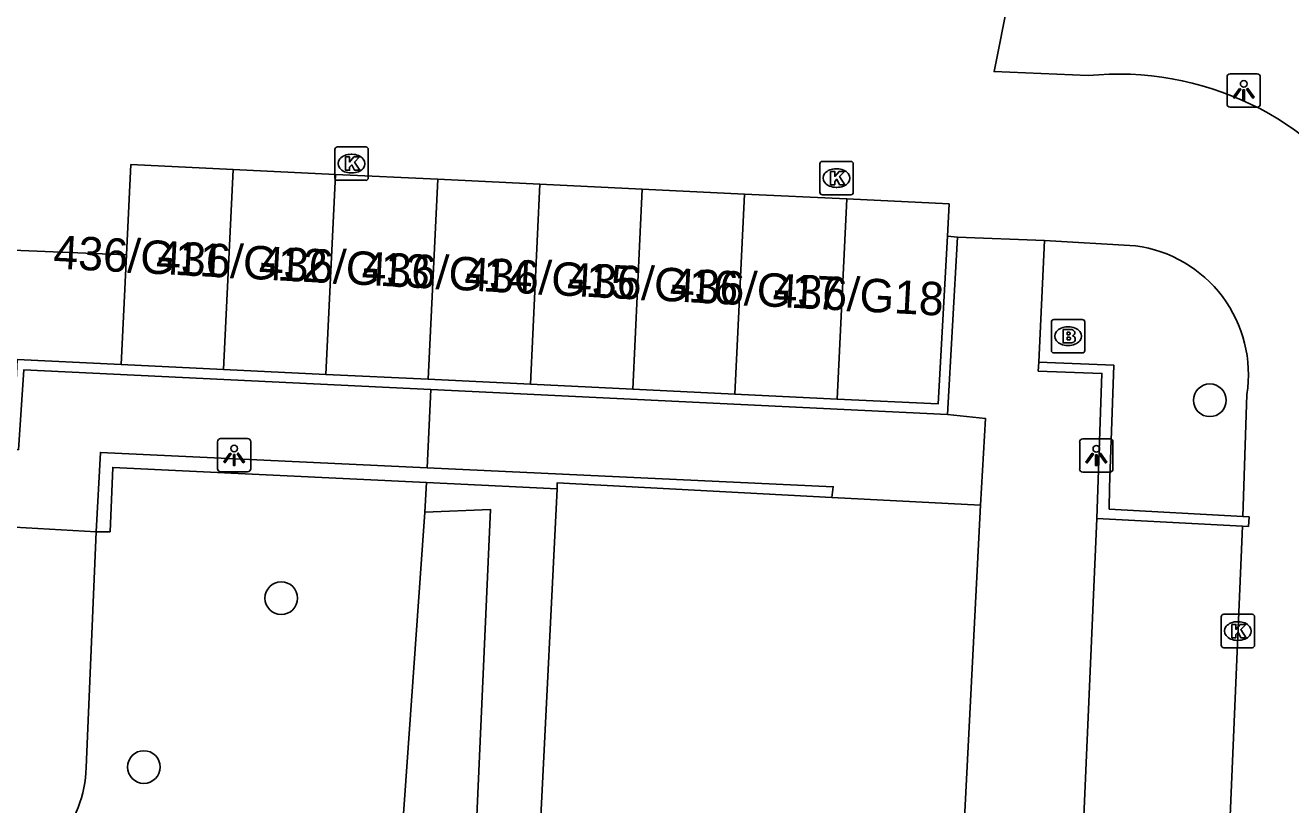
# Model space of a CAD drawing. Extents: x 162990 to 165007, y 383433 to 384336.
# Drawn here: x 164743.2 to 164781.14, y 384010.19 to 384033.54 of the extents above; entities that cross this region are included whole.
import ezdxf

# ---------------------------------------------------------------- set-up
doc = ezdxf.new("R2010")
doc.units = 0
for name, color, linetype in [('IMGEO_Boom', 7, 'Continuous'), ('IMGEO_Brandkraan', 7, 'Continuous'), ('IMGEO_Grasland_overig', 7, 'Continuous'), ('IMGEO_Kolk', 7, 'Continuous'), ('IMGEO_Lichtpunt', 7, 'Continuous'), ('IMGEO_Muur', 7, 'Continuous'), ('IMGEO_Pand', 7, 'Continuous'), ('IMGEO_Pand_nummerreeks', 7, 'Continuous'), ('IMGEO_Rijbaan_lokaal_open', 7, 'Continuous'), ('IMGEO_Voetpad_gesloten', 7, 'Continuous'), ('IMGEO_Voetpad_open', 7, 'Continuous')]:
    doc.layers.add(name, color=color, linetype=linetype)

msp = doc.modelspace()

# ---------------------------------------------------------------- linework, layer by layer
at = {"layer": 'IMGEO_Boom'}
for centre in [(164778.713, 384022.306), (164750.873, 384016.377), (164746.753, 384011.318)]:
    msp.add_circle(centre, 0.489, dxfattribs=at)
at = {"layer": 'IMGEO_Brandkraan'}
for p, q in [((164773.963, 384023.801), (164773.963, 384024.653)), ((164774.038, 384024.727), (164774.89, 384024.727)), ((164774.451, 384024.507), (164774.476, 384024.507)), ((164774.964, 384024.653), (164774.964, 384023.801)), ((164774.89, 384023.727), (164774.038, 384023.727)), ((164774.474, 384023.947), (164774.449, 384023.947))]:
    msp.add_line(p, q, dxfattribs=at)
for points in [[(164773.963, 384023.801), (164773.963, 384024.653)], [(164774.038, 384024.727), (164774.89, 384024.727)], [(164774.311, 384024.427), (164774.311, 384024.027), (164774.524, 384024.027)], [(164774.542, 384024.427), (164774.311, 384024.427)], [(164774.964, 384024.653), (164774.964, 384023.801)], [(164774.49, 384024.346), (164774.436, 384024.346), (164774.436, 384024.27)], [(164774.436, 384024.27), (164774.489, 384024.27)], [(164774.498, 384024.194), (164774.436, 384024.194), (164774.436, 384024.113)], [(164774.436, 384024.113), (164774.498, 384024.113)], [(164774.89, 384023.727), (164774.038, 384023.727)]]:
    msp.add_lwpolyline(points, dxfattribs=at)
for centre, radius, start, end in [((164774.04, 384024.651), 0.0765, 91.552, 178.448), ((164774.04, 384024.651), 0.0765, 91.552, 178.448), ((164774.546, 384024.282), 0.145, 59.4692, 91.5367), ((164774.571, 384024.329), 0.0922, 285.5137, 58.1501), ((164774.888, 384024.651), 0.0765, 1.552, 88.448), ((164774.888, 384024.651), 0.0765, 1.552, 88.448), ((164774.491, 384024.308), 0.0379, 267.8285, 90.9355), ((164774.499, 384024.153), 0.0404, 269.8759, 90.5077), ((164774.53, 384024.278), 0.251, 268.6676, 293.5347), ((164774.576, 384024.137), 0.105, 301.3115, 78.989), ((164774.04, 384023.803), 0.0765, 181.552, 268.448), ((164774.04, 384023.803), 0.0765, 181.552, 268.448), ((164774.888, 384023.803), 0.0765, 271.552, 358.448), ((164774.888, 384023.803), 0.0765, 271.552, 358.448)]:
    msp.add_arc(centre, radius, start, end, dxfattribs=at)
for centre, major_axis, ratio, start_param, end_param in [((164774.45, 384024.227), (-0.387, 0.002), 0.722429, 4.712389, 7.853982), ((164774.475, 384024.227), (-0.39, 0.002), 0.717154, 1.570796, 4.712389)]:
    msp.add_ellipse(centre, major_axis=major_axis, ratio=ratio, start_param=start_param, end_param=end_param, dxfattribs=at)
at = {"layer": 'IMGEO_Grasland_overig'}
for points in [[(164755.174, 384018.959), (164755.226, 384019.842)], [(164761.469, 383959.734), (164759.999, 383959.85), (164759.191, 383960.159), (164758.579, 383960.769), (164758.268, 383961.576), (164758.244, 383962.01), (164758.339, 383962.533), (164758.84, 383974.253), (164759.696, 383989.503), (164754.181, 383989.706), (164754.331, 383993.177), (164753.959, 383999.836), (164753.958, 384000), (164754.054, 384003.905), (164754.383, 384007.798), (164755.174, 384018.959)], [(164755.174, 384018.959), (164757.143, 384019.035), (164756.3, 383999.998), (164755.856, 383991.502), (164761.978, 383991.377), (164761.323, 383978.527), (164761.284, 383969.625), (164760.415, 383966.071), (164761.176, 383965.803), (164761.056, 383961.994), (164762.462, 383961.973)]]:
    msp.add_lwpolyline(points, dxfattribs=at)
at = {"layer": 'IMGEO_Kolk'}
for p, q in [((164752.479, 384028.971), (164752.479, 384029.823)), ((164752.554, 384029.897), (164753.406, 384029.897)), ((164753.48, 384029.823), (164753.48, 384028.971)), ((164752.967, 384029.677), (164752.992, 384029.677)), ((164767.021, 384028.539), (164767.021, 384029.391)), ((164767.096, 384029.465), (164767.948, 384029.465)), ((164768.022, 384029.391), (164768.022, 384028.539)), ((164752.99, 384029.117), (164752.965, 384029.117)), ((164767.509, 384029.245), (164767.534, 384029.245)), ((164753.406, 384028.897), (164752.554, 384028.897)), ((164767.532, 384028.685), (164767.507, 384028.685)), ((164767.948, 384028.465), (164767.096, 384028.465)), ((164779.053, 384014.967), (164779.053, 384015.819)), ((164779.128, 384015.893), (164779.98, 384015.893)), ((164780.054, 384015.819), (164780.054, 384014.967)), ((164779.541, 384015.673), (164779.566, 384015.673)), ((164779.564, 384015.113), (164779.539, 384015.113)), ((164779.98, 384014.893), (164779.128, 384014.893))]:
    msp.add_line(p, q, dxfattribs=at)
for points in [[(164752.479, 384028.971), (164752.479, 384029.823)], [(164752.554, 384029.897), (164753.406, 384029.897)], [(164753.48, 384029.823), (164753.48, 384028.971)], [(164752.8, 384029.597), (164752.923, 384029.597), (164752.923, 384029.446), (164753.053, 384029.597), (164753.217, 384029.597), (164753.071, 384029.446), (164753.224, 384029.197), (164753.072, 384029.197), (164752.987, 384029.361), (164752.923, 384029.294), (164752.923, 384029.197), (164752.8, 384029.197), (164752.8, 384029.597)], [(164767.021, 384028.539), (164767.021, 384029.391)], [(164767.096, 384029.465), (164767.948, 384029.465)], [(164768.022, 384029.391), (164768.022, 384028.539)], [(164767.342, 384029.165), (164767.465, 384029.165), (164767.465, 384029.014), (164767.595, 384029.165), (164767.759, 384029.165), (164767.613, 384029.014), (164767.766, 384028.765), (164767.614, 384028.765), (164767.529, 384028.929), (164767.465, 384028.862), (164767.465, 384028.765), (164767.342, 384028.765), (164767.342, 384029.165)], [(164753.406, 384028.897), (164752.554, 384028.897)], [(164767.948, 384028.465), (164767.096, 384028.465)], [(164779.053, 384014.967), (164779.053, 384015.819)], [(164779.128, 384015.893), (164779.98, 384015.893)], [(164780.054, 384015.819), (164780.054, 384014.967)], [(164779.374, 384015.593), (164779.497, 384015.593), (164779.497, 384015.442), (164779.627, 384015.593), (164779.791, 384015.593), (164779.645, 384015.442), (164779.798, 384015.193), (164779.646, 384015.193), (164779.561, 384015.357), (164779.497, 384015.29), (164779.497, 384015.193), (164779.374, 384015.193), (164779.374, 384015.593)], [(164779.98, 384014.893), (164779.128, 384014.893)]]:
    msp.add_lwpolyline(points, dxfattribs=at)
for centre, start, end in [((164752.556, 384029.821), 91.552, 178.448), ((164752.556, 384029.821), 91.552, 178.448), ((164753.404, 384029.821), 1.552, 88.448), ((164753.404, 384029.821), 1.552, 88.448), ((164767.098, 384029.389), 91.552, 178.448), ((164767.098, 384029.389), 91.552, 178.448), ((164767.946, 384029.389), 1.552, 88.448), ((164767.946, 384029.389), 1.552, 88.448), ((164752.556, 384028.973), 181.552, 268.448), ((164752.556, 384028.973), 181.552, 268.448), ((164753.404, 384028.973), 271.552, 358.448), ((164753.404, 384028.973), 271.552, 358.448), ((164767.098, 384028.541), 181.552, 268.448), ((164767.098, 384028.541), 181.552, 268.448), ((164767.946, 384028.541), 271.552, 358.448), ((164767.946, 384028.541), 271.552, 358.448), ((164779.13, 384015.817), 91.552, 178.448), ((164779.13, 384015.817), 91.552, 178.448), ((164779.978, 384015.817), 1.552, 88.448), ((164779.978, 384015.817), 1.552, 88.448), ((164779.13, 384014.969), 181.552, 268.448), ((164779.13, 384014.969), 181.552, 268.448), ((164779.978, 384014.969), 271.552, 358.448), ((164779.978, 384014.969), 271.552, 358.448)]:
    msp.add_arc(centre, 0.0765, start, end, dxfattribs=at)
for centre, major_axis, ratio, start_param, end_param in [((164752.966, 384029.397), (-0.387, 0.002), 0.722429, 4.712389, 7.853982), ((164752.991, 384029.397), (-0.39, 0.002), 0.717154, 1.570796, 4.712389), ((164767.508, 384028.965), (-0.387, 0.002), 0.722429, 4.712389, 7.853982), ((164767.533, 384028.965), (-0.39, 0.002), 0.717154, 1.570796, 4.712389), ((164779.54, 384015.393), (-0.387, 0.002), 0.722429, 4.712389, 7.853982), ((164779.565, 384015.393), (-0.39, 0.002), 0.717154, 1.570796, 4.712389)]:
    msp.add_ellipse(centre, major_axis=major_axis, ratio=ratio, start_param=start_param, end_param=end_param, dxfattribs=at)
at = {"layer": 'IMGEO_Lichtpunt'}
for p, q in [((164779.23, 384031.989), (164779.23, 384031.182)), ((164779.23, 384031.989), (164779.23, 384031.182)), ((164780.132, 384032.084), (164779.324, 384032.084)), ((164780.132, 384032.084), (164779.324, 384032.084)), ((164780.226, 384031.182), (164780.226, 384031.989)), ((164780.226, 384031.182), (164780.226, 384031.989)), ((164779.324, 384031.088), (164780.132, 384031.088)), ((164779.324, 384031.088), (164780.132, 384031.088)), ((164748.96, 384021.062), (164748.96, 384020.255)), ((164748.96, 384021.062), (164748.96, 384020.255)), ((164749.862, 384021.157), (164749.054, 384021.157)), ((164749.862, 384021.157), (164749.054, 384021.157)), ((164749.956, 384020.255), (164749.956, 384021.062)), ((164749.956, 384020.255), (164749.956, 384021.062)), ((164774.811, 384021.056), (164774.811, 384020.249)), ((164774.811, 384021.056), (164774.811, 384020.249)), ((164775.713, 384021.151), (164774.905, 384021.151)), ((164775.713, 384021.151), (164774.905, 384021.151)), ((164775.807, 384020.249), (164775.807, 384021.056)), ((164775.807, 384020.249), (164775.807, 384021.056)), ((164749.054, 384020.161), (164749.862, 384020.161)), ((164749.054, 384020.161), (164749.862, 384020.161)), ((164774.905, 384020.155), (164775.713, 384020.155)), ((164774.905, 384020.155), (164775.713, 384020.155))]:
    msp.add_line(p, q, dxfattribs=at)
for points in [[(164779.604, 384031.653), (164779.643, 384031.625), (164779.455, 384031.363), (164779.417, 384031.39), (164779.604, 384031.653)], [(164779.816, 384031.625), (164779.854, 384031.652), (164780.041, 384031.39), (164780.002, 384031.362), (164779.816, 384031.625)], [(164779.706, 384031.605), (164779.753, 384031.605), (164779.753, 384031.283), (164779.706, 384031.283), (164779.706, 384031.605)], [(164749.334, 384020.726), (164749.373, 384020.698), (164749.185, 384020.436), (164749.147, 384020.463), (164749.334, 384020.726)], [(164749.436, 384020.678), (164749.483, 384020.678), (164749.483, 384020.356), (164749.436, 384020.356), (164749.436, 384020.678)], [(164749.546, 384020.698), (164749.584, 384020.725), (164749.771, 384020.463), (164749.732, 384020.435), (164749.546, 384020.698)], [(164775.185, 384020.72), (164775.224, 384020.692), (164775.036, 384020.43), (164774.998, 384020.457), (164775.185, 384020.72)], [(164775.287, 384020.672), (164775.334, 384020.672), (164775.334, 384020.35), (164775.287, 384020.35), (164775.287, 384020.672)], [(164775.397, 384020.692), (164775.435, 384020.719), (164775.622, 384020.457), (164775.583, 384020.429), (164775.397, 384020.692)]]:
    msp.add_lwpolyline(points, dxfattribs=at)
for centre in [(164779.729, 384031.787), (164749.459, 384020.86), (164775.31, 384020.854)]:
    msp.add_circle(centre, 0.0994, dxfattribs=at)
for centre, start, end in [((164779.324, 384031.989), 90, 180), ((164779.324, 384031.989), 90, 180), ((164780.132, 384031.989), 0, 90), ((164780.132, 384031.989), 0, 90), ((164779.324, 384031.182), 180, 270), ((164779.324, 384031.182), 180, 270), ((164780.132, 384031.182), 270, 0), ((164780.132, 384031.182), 270, 360), ((164749.054, 384021.062), 90, 180), ((164749.054, 384021.062), 90, 180), ((164749.862, 384021.062), 0, 90), ((164749.862, 384021.062), 0, 90), ((164774.905, 384021.056), 90, 180), ((164774.905, 384021.056), 90, 180), ((164775.713, 384021.056), 0, 90), ((164775.713, 384021.056), 0, 90), ((164749.054, 384020.255), 180, 270), ((164749.054, 384020.255), 180, 270), ((164749.862, 384020.255), 270, 0), ((164749.862, 384020.255), 270, 360), ((164774.905, 384020.249), 180, 270), ((164774.905, 384020.249), 180, 270), ((164775.713, 384020.249), 270, 0), ((164775.713, 384020.249), 270, 360)]:
    msp.add_arc(centre, 0.0946, start, end, dxfattribs=at)
at = {"layer": 'IMGEO_Muur'}
for points in [[(164770.843, 384027.219), (164771.143, 384027.195)], [(164771.143, 384027.195), (164770.849, 384021.885)], [(164775.324, 384018.76), (164775.477, 384023.111), (164773.569, 384023.183), (164773.582, 384023.45)], [(164773.582, 384023.45), (164775.831, 384023.363), (164775.709, 384019.697), (164775.695, 384019.048), (164779.698, 384018.825)], [(164755.357, 384022.63), (164743.154, 384023.216), (164742.991, 384020.825), (164742.829, 384020.831)], [(164770.849, 384021.885), (164755.357, 384022.63)], [(164745.326, 384018.366), (164745.452, 384020.745), (164755.248, 384020.287)], [(164755.226, 384019.842), (164745.821, 384020.295), (164745.74, 384018.365), (164745.326, 384018.366)], [(164755.248, 384020.287), (164767.42, 384019.718), (164767.375, 384019.398)], [(164759.14, 384019.653), (164755.226, 384019.842)], [(164779.688, 384018.534), (164775.324, 384018.76)], [(164779.698, 384018.825), (164779.891, 384018.814), (164779.869, 384018.525), (164779.688, 384018.534)]]:
    msp.add_lwpolyline(points, dxfattribs=at)
at = {"layer": 'IMGEO_Pand'}
for points in [[(164746.234, 384026.665), (164746.364, 384029.371), (164749.431, 384029.223)], [(164749.142, 384023.23), (164749.431, 384029.223)], [(164749.431, 384029.223), (164752.497, 384029.076)], [(164752.209, 384023.082), (164752.497, 384029.076)], [(164752.497, 384029.076), (164755.564, 384028.928)], [(164755.564, 384028.928), (164755.275, 384022.935)], [(164755.564, 384028.928), (164758.63, 384028.78)], [(164758.63, 384028.78), (164758.342, 384022.787)], [(164758.63, 384028.78), (164761.697, 384028.633)], [(164761.697, 384028.633), (164761.409, 384022.639)], [(164761.697, 384028.633), (164764.764, 384028.485)], [(164764.475, 384022.492), (164764.764, 384028.485)], [(164764.764, 384028.485), (164767.83, 384028.338)], [(164767.83, 384028.338), (164767.542, 384022.344)], [(164767.83, 384028.338), (164770.897, 384028.19), (164770.843, 384027.219)], [(164767.542, 384022.344), (164770.566, 384022.199), (164770.843, 384027.219)], [(164739.632, 384026.938), (164746.234, 384026.665)], [(164746.234, 384026.665), (164746.076, 384023.377)], [(164742.829, 384020.831), (164742.958, 384023.527), (164746.076, 384023.377)], [(164746.076, 384023.377), (164749.142, 384023.23)], [(164749.142, 384023.23), (164752.209, 384023.082)], [(164752.209, 384023.082), (164755.275, 384022.935)], [(164755.275, 384022.935), (164758.342, 384022.787)], [(164758.342, 384022.787), (164761.409, 384022.639)], [(164761.409, 384022.639), (164764.475, 384022.492)], [(164764.475, 384022.492), (164767.542, 384022.344)], [(164759.14, 384019.653), (164758.17, 384000), (164757.796, 383992.417), (164763.988, 383992.104), (164762.462, 383961.973)], [(164767.375, 384019.398), (164759.149, 384019.837), (164759.14, 384019.653)], [(164771.841, 384019.159), (164767.375, 384019.398)], [(164771.841, 384019.159), (164770.855, 384000), (164770.443, 383991.988), (164771.376, 383991.941), (164776.649, 383991.673)]]:
    msp.add_lwpolyline(points, dxfattribs=at)
at = {"layer": 'IMGEO_Rijbaan_lokaal_open'}
for points in [[(164775.061, 384032.033), (164772.245, 384032.156), (164772.686, 384034.378)], [(164773.757, 384027.091), (164771.143, 384027.195)], [(164773.757, 384027.091), (164776.486, 384026.936)], [(164779.825, 384022.483), (164779.698, 384018.825)], [(164779.688, 384018.534), (164778.898, 384000), (164778.759, 383996.718)]]:
    msp.add_lwpolyline(points, dxfattribs=at)
for centre, radius, start, end in [((164775.987, 384022.956), 9.124, 32.9316, 95.8224), ((164775.974, 384023.074), 3.896, 351.282, 82.4454)]:
    msp.add_arc(centre, radius, start, end, dxfattribs=at)
at = {"layer": 'IMGEO_Voetpad_gesloten'}
for points in [[(164745.326, 384018.366), (164742.871, 384018.506)], [(164745.026, 384011.303), (164745.326, 384018.366)]]:
    msp.add_lwpolyline(points, dxfattribs=at)
msp.add_arc((164741.107, 384011.473), 3.923, 321.7124, 357.5093, dxfattribs=at)
at = {"layer": 'IMGEO_Voetpad_open'}
for points in [[(164773.582, 384023.45), (164773.757, 384027.091)], [(164755.357, 384022.63), (164755.248, 384020.287)], [(164770.849, 384021.885), (164771.984, 384021.761), (164771.841, 384019.159)], [(164778.759, 383996.718), (164774.367, 383996.905), (164774.51, 384000), (164775.324, 384018.76)]]:
    msp.add_lwpolyline(points, dxfattribs=at)
msp.add_arc((164727.796, 384001.423), 63.72, 21.57335, 34.66489, dxfattribs=at)

# ---------------------------------------------------------------- texts
at = {"layer": 'IMGEO_Pand_nummerreeks'}
for s, p in [('436/G11', (164744.023, 384026.259)), ('436/G12', (164747.103, 384026.095)), ('436/G13', (164750.184, 384025.931)), ('436/G14', (164753.265, 384025.767)), ('436/G15', (164756.346, 384025.603)), ('436/G16', (164759.427, 384025.439)), ('436/G17', (164762.507, 384025.275)), ('436/G18', (164765.588, 384025.11))]:
    msp.add_text(s, height=1, rotation=356.9502, dxfattribs=at).set_placement(p)

doc.saveas('drawing.dxf')
